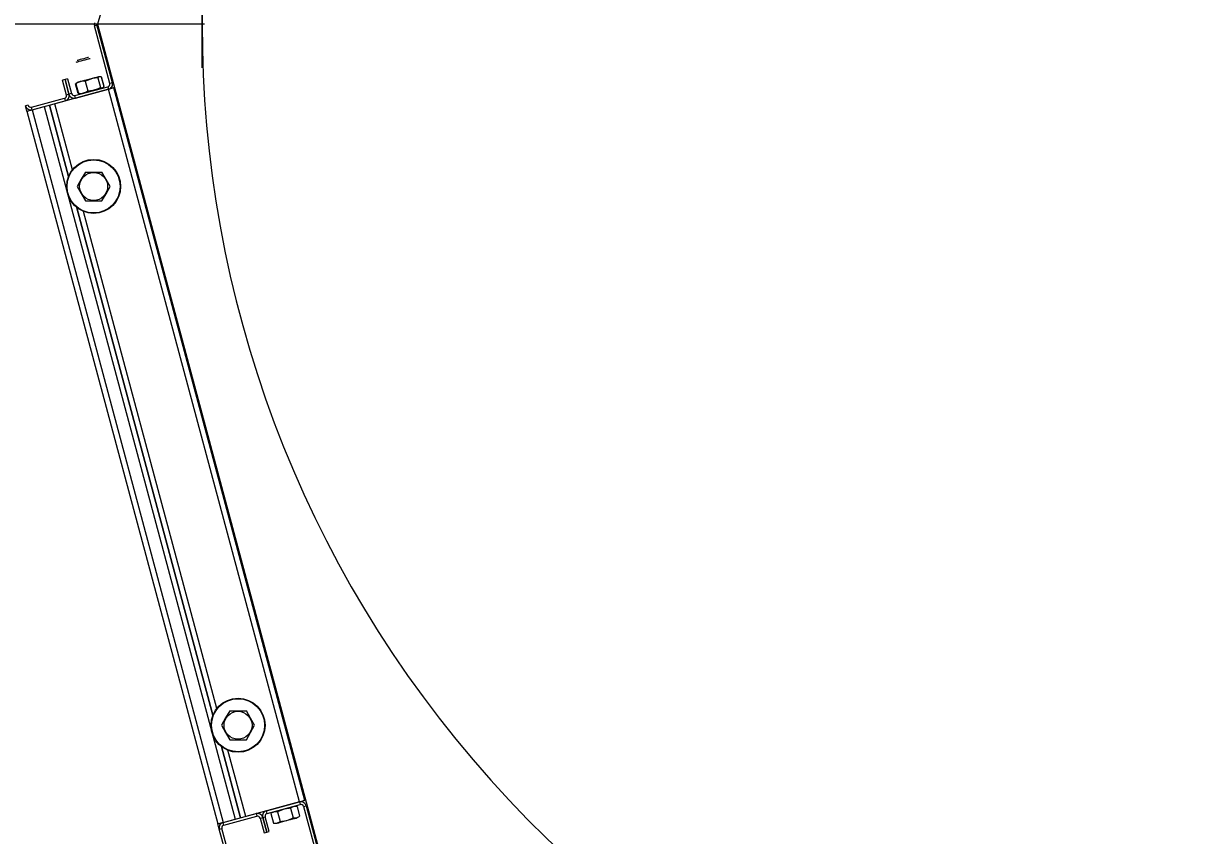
# Model space of a CAD drawing. Extents: x -264205 to -263659, y -1242401 to -1242060.
# Drawn here: x -263873.997 to -263873.375, y -1242087.925 to -1242087.496 of the extents above; entities that cross this region are included whole.
import ezdxf

# ---------------------------------------------------------------- set-up
doc = ezdxf.new("R2010")
doc.units = 0
doc.layers.add('SITUACIA_DSP_2D', color=7, linetype='Continuous')

msp = doc.modelspace()

# ---------------------------------------------------------------- linework, layer by layer
at = {"layer": 'SITUACIA_DSP_2D'}
for p, q in [((-263873.90324, -1242087.51937), (-263873.90324, -1242087.47349)), ((-263873.9569, -1242087.49095), (-263873.95837, -1242087.49643)), ((-263873.9019, -1242087.49643), (-263874.09855, -1242087.49643)), ((-263873.96011, -1242087.49717), (-263873.95873, -1242087.4968)), ((-263873.95195, -1242087.52763), (-263873.96011, -1242087.49717)), ((-263873.95057, -1242087.52726), (-263873.95873, -1242087.4968)), ((-263873.95837, -1242087.49643), (-263873.83765, -1242087.94696)), ((-263873.96571, -1242087.5146), (-263873.96669, -1242087.51486)), ((-263873.96478, -1242087.51435), (-263873.96571, -1242087.5146)), ((-263873.96401, -1242087.51415), (-263873.96478, -1242087.51435)), ((-263873.96348, -1242087.514), (-263873.96401, -1242087.51415)), ((-263873.96397, -1242087.51487), (-263873.96317, -1242087.51466)), ((-263873.96325, -1242087.51394), (-263873.96348, -1242087.514)), ((-263873.96324, -1242087.51394), (-263873.96325, -1242087.51394)), ((-263873.96317, -1242087.51466), (-263873.96262, -1242087.51451)), ((-263873.96262, -1242087.51451), (-263873.96238, -1242087.51444)), ((-263873.96238, -1242087.51444), (-263873.96237, -1242087.51444)), ((-263873.96971, -1242087.51641), (-263873.9697, -1242087.51641)), ((-263873.9697, -1242087.51641), (-263873.96945, -1242087.51634)), ((-263873.96945, -1242087.51634), (-263873.96891, -1242087.51619)), ((-263873.96919, -1242087.51553), (-263873.9692, -1242087.51554)), ((-263873.96894, -1242087.51547), (-263873.96919, -1242087.51553)), ((-263873.9684, -1242087.51532), (-263873.96894, -1242087.51547)), ((-263873.96891, -1242087.51619), (-263873.96811, -1242087.51598)), ((-263873.96762, -1242087.51511), (-263873.9684, -1242087.51532)), ((-263873.96811, -1242087.51598), (-263873.96712, -1242087.51572)), ((-263873.96669, -1242087.51486), (-263873.96762, -1242087.51511)), ((-263873.96712, -1242087.51572), (-263873.96604, -1242087.51543)), ((-263873.96604, -1242087.51543), (-263873.96496, -1242087.51514)), ((-263873.96496, -1242087.51514), (-263873.96397, -1242087.51487)), ((-263873.9756, -1242087.52561), (-263873.97698, -1242087.52598)), ((-263873.97489, -1242087.53378), (-263873.97698, -1242087.52598)), ((-263873.97422, -1242087.52524), (-263873.9756, -1242087.52561)), ((-263873.9756, -1242087.52561), (-263873.97351, -1242087.53341)), ((-263873.97351, -1242087.53341), (-263873.9756, -1242087.52561)), ((-263873.97422, -1242087.52524), (-263873.97213, -1242087.53304)), ((-263873.96709, -1242087.5267), (-263873.96913, -1242087.52743)), ((-263873.96883, -1242087.52694), (-263873.96867, -1242087.5269)), ((-263873.96867, -1242087.5269), (-263873.96818, -1242087.52677)), ((-263873.96818, -1242087.52677), (-263873.96738, -1242087.52655)), ((-263873.96738, -1242087.52655), (-263873.96633, -1242087.52627)), ((-263873.96497, -1242087.52652), (-263873.96709, -1242087.5267)), ((-263873.96633, -1242087.52627), (-263873.96509, -1242087.52594)), ((-263873.96509, -1242087.52594), (-263873.96375, -1242087.52558)), ((-263873.96398, -1242087.52605), (-263873.96497, -1242087.52652)), ((-263873.96497, -1242087.52652), (-263873.96361, -1242087.53162)), ((-263873.96117, -1242087.52511), (-263873.96398, -1242087.52605)), ((-263873.96375, -1242087.52558), (-263873.96237, -1242087.52521)), ((-263873.96237, -1242087.52521), (-263873.96106, -1242087.52486)), ((-263873.95832, -1242087.52474), (-263873.96117, -1242087.52511)), ((-263873.96106, -1242087.52486), (-263873.95989, -1242087.52455)), ((-263873.95989, -1242087.52455), (-263873.95894, -1242087.52429)), ((-263873.95894, -1242087.52429), (-263873.95827, -1242087.52411)), ((-263873.95818, -1242087.52457), (-263873.95832, -1242087.52474)), ((-263873.95832, -1242087.52474), (-263873.95695, -1242087.52984)), ((-263873.95827, -1242087.52411), (-263873.95791, -1242087.52402)), ((-263873.95755, -1242087.52413), (-263873.95818, -1242087.52457)), ((-263873.95791, -1242087.52402), (-263873.95786, -1242087.524)), ((-263873.95681, -1242087.52416), (-263873.95755, -1242087.52413)), ((-263873.95654, -1242087.52426), (-263873.95681, -1242087.52416)), ((-263873.95654, -1242087.52426), (-263873.95517, -1242087.52936)), ((-263873.95494, -1242087.5293), (-263873.9563, -1242087.5242)), ((-263873.95259, -1242087.53075), (-263873.98103, -1242087.53838)), ((-263873.97351, -1242087.53341), (-263873.97489, -1242087.53378)), ((-263873.97213, -1242087.53304), (-263873.97351, -1242087.53341)), ((-263873.97039, -1242087.53405), (-263873.95295, -1242087.52938)), ((-263873.96871, -1242087.53299), (-263873.97008, -1242087.52789)), ((-263873.97002, -1242087.53543), (-263873.95259, -1242087.53075)), ((-263873.96913, -1242087.52743), (-263873.96984, -1242087.52782)), ((-263873.96984, -1242087.52782), (-263873.96971, -1242087.52765)), ((-263873.96984, -1242087.52782), (-263873.96848, -1242087.53293)), ((-263873.96971, -1242087.52765), (-263873.96942, -1242087.52746)), ((-263873.96848, -1242087.53293), (-263873.96636, -1242087.53275)), ((-263873.96827, -1242087.53301), (-263873.96848, -1242087.53293)), ((-263873.96793, -1242087.53303), (-263873.96827, -1242087.53301)), ((-263873.96636, -1242087.53275), (-263873.96432, -1242087.53202)), ((-263873.96432, -1242087.53202), (-263873.96361, -1242087.53162)), ((-263873.96361, -1242087.53162), (-263873.96076, -1242087.53125)), ((-263873.96076, -1242087.53125), (-263873.95795, -1242087.53031)), ((-263873.95795, -1242087.53031), (-263873.95695, -1242087.52984)), ((-263873.95695, -1242087.52984), (-263873.95675, -1242087.52992)), ((-263873.95675, -1242087.52992), (-263873.956, -1242087.52998)), ((-263873.956, -1242087.52998), (-263873.95536, -1242087.52958)), ((-263873.95536, -1242087.52958), (-263873.95517, -1242087.52936)), ((-263873.95295, -1242087.52938), (-263873.95259, -1242087.53075)), ((-263873.95205, -1242087.53061), (-263873.95259, -1242087.53075)), ((-263873.95213, -1242087.53063), (-263873.95259, -1242087.53075)), ((-263873.85178, -1242087.90698), (-263873.95259, -1242087.53075)), ((-263873.95153, -1242087.53047), (-263873.95205, -1242087.53061)), ((-263873.95057, -1242087.52726), (-263873.95195, -1242087.52763)), ((-263873.95106, -1242087.53034), (-263873.95153, -1242087.53047)), ((-263873.95064, -1242087.53023), (-263873.95106, -1242087.53034)), ((-263873.9503, -1242087.53014), (-263873.95064, -1242087.53023)), ((-263873.95004, -1242087.53007), (-263873.9503, -1242087.53014)), ((-263873.94989, -1242087.53003), (-263873.95004, -1242087.53007)), ((-263873.94983, -1242087.53002), (-263873.94989, -1242087.53003)), ((-263873.84902, -1242087.90624), (-263873.94983, -1242087.53002)), ((-263873.99507, -1242087.53919), (-263873.99645, -1242087.53956)), ((-263873.99571, -1242087.54231), (-263873.99645, -1242087.53956)), ((-263873.99333, -1242087.5402), (-263873.97589, -1242087.53552)), ((-263873.99296, -1242087.54157), (-263873.97553, -1242087.5369)), ((-263873.9737, -1242087.57674), (-263873.98378, -1242087.53911)), ((-263873.98378, -1242087.53911), (-263873.9737, -1242087.57674)), ((-263873.97169, -1242087.57325), (-263873.98103, -1242087.53838)), ((-263873.97589, -1242087.53552), (-263873.97553, -1242087.5369)), ((-263873.97002, -1242087.53543), (-263873.97048, -1242087.53555)), ((-263873.97002, -1242087.53543), (-263873.97039, -1242087.53405)), ((-263873.99571, -1242087.54231), (-263873.99566, -1242087.5423)), ((-263873.99571, -1242087.54231), (-263873.8949, -1242087.91854)), ((-263873.99566, -1242087.5423), (-263873.9955, -1242087.54225)), ((-263873.9955, -1242087.54225), (-263873.99525, -1242087.54219)), ((-263873.99525, -1242087.54219), (-263873.99491, -1242087.54209)), ((-263873.99491, -1242087.54209), (-263873.99449, -1242087.54198)), ((-263873.99449, -1242087.54198), (-263873.99401, -1242087.54185)), ((-263873.99401, -1242087.54185), (-263873.9935, -1242087.54172)), ((-263873.9935, -1242087.54172), (-263873.99296, -1242087.54157)), ((-263873.99296, -1242087.54157), (-263873.99333, -1242087.5402)), ((-263873.99296, -1242087.54157), (-263873.98654, -1242087.53985)), ((-263873.99296, -1242087.54157), (-263873.89215, -1242087.9178)), ((-263873.98654, -1242087.53985), (-263873.88573, -1242087.91608)), ((-263873.96487, -1242087.57444), (-263873.96703, -1242087.57819)), ((-263873.96487, -1242087.57444), (-263873.96108, -1242087.57444)), ((-263873.96108, -1242087.57444), (-263873.95719, -1242087.57444)), ((-263873.95719, -1242087.57444), (-263873.95609, -1242087.57444)), ((-263873.95387, -1242087.5783), (-263873.95609, -1242087.57444)), ((-263873.96703, -1242087.57819), (-263873.96925, -1242087.58204)), ((-263873.96925, -1242087.58204), (-263873.96709, -1242087.58579)), ((-263873.95393, -1242087.5859), (-263873.9517, -1242087.58204)), ((-263873.9517, -1242087.58204), (-263873.95387, -1242087.5783)), ((-263873.96709, -1242087.58579), (-263873.96487, -1242087.58964)), ((-263873.95609, -1242087.58964), (-263873.95393, -1242087.5859)), ((-263873.89748, -1242087.8612), (-263873.96928, -1242087.59325)), ((-263873.96928, -1242087.59325), (-263873.89748, -1242087.8612)), ((-263873.89547, -1242087.85771), (-263873.96579, -1242087.59527)), ((-263873.96487, -1242087.58964), (-263873.96108, -1242087.58964)), ((-263873.96108, -1242087.58964), (-263873.95719, -1242087.58964)), ((-263873.95719, -1242087.58964), (-263873.95609, -1242087.58964)), ((-263873.89081, -1242087.86266), (-263873.89303, -1242087.86651)), ((-263873.88864, -1242087.85891), (-263873.89081, -1242087.86266)), ((-263873.88864, -1242087.85891), (-263873.88486, -1242087.85891)), ((-263873.88486, -1242087.85891), (-263873.88097, -1242087.85891)), ((-263873.88097, -1242087.85891), (-263873.87987, -1242087.85891)), ((-263873.87764, -1242087.86276), (-263873.87987, -1242087.85891)), ((-263873.87548, -1242087.86651), (-263873.87764, -1242087.86276)), ((-263873.89303, -1242087.86651), (-263873.89087, -1242087.87026)), ((-263873.87771, -1242087.87036), (-263873.87548, -1242087.86651)), ((-263873.89087, -1242087.87026), (-263873.88864, -1242087.87411)), ((-263873.88864, -1242087.87411), (-263873.88486, -1242087.87411)), ((-263873.88486, -1242087.87411), (-263873.88097, -1242087.87411)), ((-263873.88097, -1242087.87411), (-263873.87987, -1242087.87411)), ((-263873.87987, -1242087.87411), (-263873.87771, -1242087.87036)), ((-263873.88297, -1242087.91534), (-263873.89306, -1242087.87772)), ((-263873.89306, -1242087.87772), (-263873.88297, -1242087.91534)), ((-263873.88022, -1242087.9146), (-263873.88957, -1242087.87973)), ((-263873.85124, -1242087.90684), (-263873.85178, -1242087.90698)), ((-263873.85072, -1242087.9067), (-263873.85124, -1242087.90684)), ((-263873.85025, -1242087.90657), (-263873.85072, -1242087.9067)), ((-263873.84983, -1242087.90646), (-263873.85025, -1242087.90657)), ((-263873.84949, -1242087.90637), (-263873.84983, -1242087.90646)), ((-263873.84923, -1242087.9063), (-263873.84949, -1242087.90637)), ((-263873.84908, -1242087.90626), (-263873.84923, -1242087.9063)), ((-263873.84902, -1242087.90624), (-263873.84908, -1242087.90626)), ((-263873.85178, -1242087.90698), (-263873.88022, -1242087.9146)), ((-263873.86921, -1242087.91165), (-263873.85178, -1242087.90698)), ((-263873.86884, -1242087.91303), (-263873.86921, -1242087.91165)), ((-263873.86884, -1242087.91303), (-263873.85141, -1242087.90836)), ((-263873.86637, -1242087.91277), (-263873.86686, -1242087.91311)), ((-263873.86494, -1242087.91221), (-263873.86637, -1242087.91277)), ((-263873.86342, -1242087.91218), (-263873.86494, -1242087.91221)), ((-263873.86258, -1242087.91179), (-263873.86342, -1242087.91218)), ((-263873.86342, -1242087.91218), (-263873.86205, -1242087.91729)), ((-263873.85992, -1242087.91085), (-263873.86258, -1242087.91179)), ((-263873.85722, -1242087.91039), (-263873.85992, -1242087.91085)), ((-263873.85653, -1242087.91034), (-263873.85722, -1242087.91039)), ((-263873.85604, -1242087.91), (-263873.85653, -1242087.91034)), ((-263873.85653, -1242087.91034), (-263873.85516, -1242087.91544)), ((-263873.85461, -1242087.90944), (-263873.85604, -1242087.91)), ((-263873.85308, -1242087.90942), (-263873.85461, -1242087.90944)), ((-263873.85308, -1242087.90942), (-263873.85172, -1242087.91452)), ((-263873.85178, -1242087.90698), (-263873.85141, -1242087.90836)), ((-263873.84966, -1242087.90937), (-263873.84828, -1242087.909)), ((-263873.84966, -1242087.90937), (-263873.82655, -1242087.99562)), ((-263873.84828, -1242087.909), (-263873.82517, -1242087.99525)), ((-263873.8949, -1242087.91854), (-263873.89485, -1242087.91852)), ((-263873.89417, -1242087.92129), (-263873.8949, -1242087.91854)), ((-263873.89485, -1242087.91852), (-263873.89469, -1242087.91848)), ((-263873.89469, -1242087.91848), (-263873.89444, -1242087.91841)), ((-263873.89444, -1242087.91841), (-263873.8941, -1242087.91832)), ((-263873.8941, -1242087.91832), (-263873.89368, -1242087.91821)), ((-263873.89368, -1242087.91821), (-263873.8932, -1242087.91808)), ((-263873.8932, -1242087.91808), (-263873.89269, -1242087.91794)), ((-263873.89269, -1242087.91794), (-263873.89215, -1242087.9178)), ((-263873.89215, -1242087.9178), (-263873.87472, -1242087.91313)), ((-263873.89215, -1242087.9178), (-263873.88573, -1242087.91608)), ((-263873.89178, -1242087.91918), (-263873.89215, -1242087.9178)), ((-263873.89178, -1242087.91918), (-263873.87435, -1242087.91451)), ((-263873.87472, -1242087.91313), (-263873.87435, -1242087.91451)), ((-263873.8726, -1242087.91551), (-263873.87123, -1242087.91514)), ((-263873.8726, -1242087.91551), (-263873.87051, -1242087.92331)), ((-263873.87123, -1242087.91514), (-263873.86985, -1242087.91478)), ((-263873.86914, -1242087.92294), (-263873.87123, -1242087.91514)), ((-263873.87123, -1242087.91514), (-263873.86914, -1242087.92294)), ((-263873.86776, -1242087.92258), (-263873.86985, -1242087.91478)), ((-263873.86686, -1242087.91311), (-263873.86549, -1242087.91821)), ((-263873.86549, -1242087.91821), (-263873.86397, -1242087.91819)), ((-263873.86397, -1242087.91819), (-263873.86254, -1242087.91762)), ((-263873.86389, -1242087.91839), (-263873.86394, -1242087.9184)), ((-263873.86355, -1242087.9183), (-263873.86389, -1242087.91839)), ((-263873.86289, -1242087.91812), (-263873.86355, -1242087.9183)), ((-263873.86195, -1242087.91787), (-263873.86289, -1242087.91812)), ((-263873.86254, -1242087.91762), (-263873.86205, -1242087.91729)), ((-263873.86205, -1242087.91729), (-263873.86112, -1242087.91721)), ((-263873.86079, -1242087.91756), (-263873.86195, -1242087.91787)), ((-263873.86112, -1242087.91721), (-263873.85843, -1242087.91672)), ((-263873.85948, -1242087.91721), (-263873.86079, -1242087.91756)), ((-263873.85811, -1242087.91684), (-263873.85948, -1242087.91721)), ((-263873.85843, -1242087.91672), (-263873.85579, -1242087.91574)), ((-263873.85676, -1242087.91648), (-263873.85811, -1242087.91684)), ((-263873.85551, -1242087.91615), (-263873.85676, -1242087.91648)), ((-263873.85579, -1242087.91574), (-263873.85516, -1242087.91544)), ((-263873.85445, -1242087.91586), (-263873.85551, -1242087.91615)), ((-263873.85516, -1242087.91544), (-263873.85364, -1242087.91542)), ((-263873.85365, -1242087.91565), (-263873.85445, -1242087.91586)), ((-263873.85314, -1242087.91551), (-263873.85365, -1242087.91565)), ((-263873.85364, -1242087.91542), (-263873.85221, -1242087.91486)), ((-263873.85297, -1242087.91546), (-263873.85314, -1242087.91551)), ((-263873.85221, -1242087.91486), (-263873.85172, -1242087.91452)), ((-263873.89417, -1242087.92129), (-263873.89279, -1242087.92092)), ((-263873.87105, -1242088.00755), (-263873.89417, -1242087.92129)), ((-263873.86968, -1242088.00718), (-263873.89279, -1242087.92092)), ((-263873.87051, -1242087.92331), (-263873.86914, -1242087.92294)), ((-263873.86914, -1242087.92294), (-263873.86776, -1242087.92258))]:
    msp.add_line(p, q, dxfattribs=at)
for centre, radius in [((-263873.96048, -1242087.58204), 0.01425), ((-263873.96048, -1242087.58204), 0.01401), ((-263873.96048, -1242087.58204), 0.00739), ((-263873.88426, -1242087.86651), 0.01425), ((-263873.88426, -1242087.86651), 0.01401), ((-263873.88426, -1242087.86651), 0.00739)]:
    msp.add_circle(centre, radius, dxfattribs=at)
for centre, radius, start, end in [((-263873.30474, -1242087.49643), 0.5985, 54.56502, 305.43498), ((-263873.95736, -1242087.49643), 0.00285, 164.99999, 195.00001), ((-263873.95736, -1242087.49643), 0.00143, 164.99999, 195.00001), ((-263873.97626, -1242087.53415), 0.00285, 285, 15.00001), ((-263873.97076, -1242087.53267), 0.00285, 195.00001, 285), ((-263873.97076, -1242087.53267), 0.00143, 195.00001, 285), ((-263873.95332, -1242087.528), 0.00143, 285, 15.00001), ((-263873.95332, -1242087.528), 0.00285, 285, 15.00001), ((-263873.9937, -1242087.53882), 0.00285, 195.00001, 285), ((-263873.9937, -1242087.53882), 0.00143, 195.00001, 285), ((-263873.97626, -1242087.53415), 0.00143, 285, 15.00001), ((-263873.87398, -1242087.91588), 0.00285, 15.00001, 105), ((-263873.86847, -1242087.91441), 0.00285, 105, 195.00001), ((-263873.86847, -1242087.91441), 0.00143, 105, 195.00001), ((-263873.85104, -1242087.90973), 0.00285, 15.00001, 105), ((-263873.85104, -1242087.90973), 0.00143, 15.00001, 105), ((-263873.89141, -1242087.92055), 0.00285, 105, 195.00001), ((-263873.89141, -1242087.92055), 0.00143, 105, 195.00001), ((-263873.87398, -1242087.91588), 0.00142, 15.00001, 105)]:
    msp.add_arc(centre, radius, start, end, dxfattribs=at)

doc.saveas('drawing.dxf')
